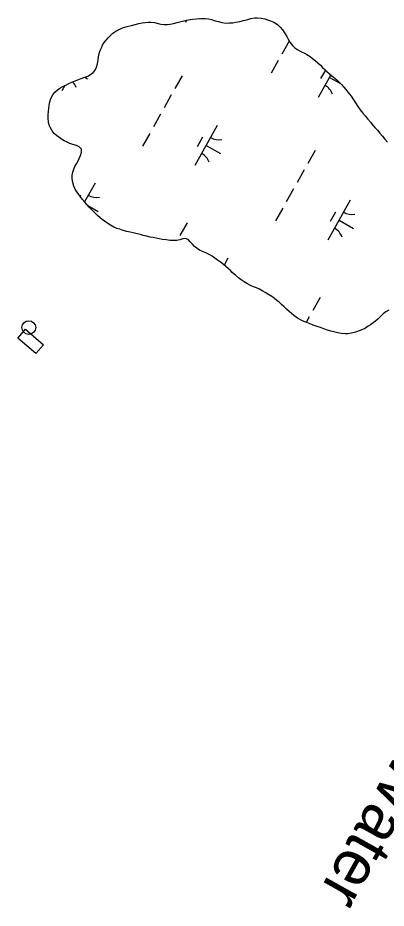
# Model space of a CAD drawing. Extents: x 3913936 to 3933962, y 195330 to 217741.
# Drawn here: x 3925726 to 3926128, y 201076 to 202046 of the extents above; entities that cross this region are included whole.
import ezdxf

# ---------------------------------------------------------------- set-up
doc = ezdxf.new("R2010")
doc.units = 0
for name, color, linetype in [('V-CHAN-DOCK', 7, 'Continuous'), ('V-DOMW-TANK', 7, 'Continuous'), ('V-RIVR-IDEN', 7, 'Continuous'), ('V-TOPO-SHOR', 7, 'Continuous'), ('V-WETL-SWMP', 7, 'Continuous')]:
    doc.layers.add(name, color=color, linetype=linetype)

msp = doc.modelspace()

# ---------------------------------------------------------------- linework, layer by layer
at = {"layer": 'V-CHAN-DOCK'}
msp.add_lwpolyline([(3925734.55, 201706.79), (3925754.39, 201689.78), (3925746.09, 201680.1), (3925726.25, 201697.1)], close=True, dxfattribs=at)
at = {"layer": 'V-DOMW-TANK'}
msp.add_circle((3925738.26, 201708.4), 7.5, dxfattribs=at)
at = {"layer": 'V-TOPO-SHOR'}
for points in [[(3925833.33, 202031.36), (3925837.45, 202033.64), (3925840.54, 202034.99), (3925844.04, 202036.13), (3925847.03, 202036.76), (3925850.43, 202037.7), (3925854.24, 202038.74), (3925858.26, 202039.68), (3925861.77, 202040.41), (3925865.06, 202040.93), (3925868.47, 202041.26), (3925871.77, 202041.26), (3925875.38, 202040.76), (3925879.3, 202039.84), (3925882.29, 202039.23), (3925885.59, 202038.72), (3925889.41, 202038.63), (3925892.6, 202039.26), (3925896.11, 202039.99), (3925900.02, 202040.93), (3925904.35, 202042.08), (3925908.68, 202043.12), (3925912.59, 202043.85), (3925916.72, 202044.38), (3925921.25, 202044.91), (3925925.9, 202045.13), (3925930.43, 202045.14), (3925934.25, 202044.84), (3925937.34, 202044.13), (3925941.68, 202042.9), (3925945.19, 202041.98), (3925948.9, 202041.07), (3925953.44, 202040.36), (3925956.85, 202040.47), (3925960.66, 202040.68), (3925964.06, 202041.21), (3925968.29, 202042.05), (3925972.31, 202043.19), (3925977.05, 202044.24), (3925980.45, 202045.18), (3925984.26, 202046.01), (3925987.46, 202046.02), (3925991.58, 202045.62), (3925995.61, 202044.81), (3925998.5, 202043.88), (3926001.7, 202042.86), (3926005.62, 202041.12), (3926009.34, 202038.66), (3926012.54, 202035.78), (3926014.92, 202032.9), (3926017.31, 202029.5), (3926019.69, 202025.69), (3926021.14, 202022.81), (3926023.01, 202019.41), (3926025.7, 202016.02), (3926028.49, 202013.24), (3926031.69, 202011.08), (3926035.82, 202009.03), (3926038.82, 202007.6), (3926041.5, 202006.16), (3926045.12, 202003.69), (3926047.6, 202001.85), (3926050.59, 201999.48), (3926053.59, 201996.81), (3926056.28, 201994.34), (3926058.56, 201991.98), (3926061.14, 201989.61), (3926063.42, 201987.56), (3926065.79, 201985.4), (3926068.69, 201982.93), (3926071.89, 201980.36), (3926074.58, 201978), (3926076.96, 201975.63), (3926079.34, 201973.27), (3926081.82, 201970.59), (3926083.99, 201968.02), (3926086.37, 201965.03), (3926089.79, 201960.51), (3926092.48, 201956.7), (3926094.55, 201953.51), (3926097.24, 201949.39), (3926099.83, 201945.58), (3926102.73, 201941.98), (3926105.32, 201938.79), (3926108.11, 201935.6), (3926111.32, 201931.9), (3926113.18, 201929.53), (3926115.66, 201926.65), (3926118.56, 201923.57), (3926121.25, 201920.17), (3926124.04, 201916.88), (3926126.73, 201913.79), (3926129.42, 201910.5)], [(3925902.85, 201804.17), (3925899.76, 201803.44), (3925895.53, 201803.22), (3925892.33, 201803.21), (3925887.9, 201803.92), (3925883.77, 201804.63), (3925880.26, 201805.24), (3925877.06, 201805.95), (3925873.86, 201806.46), (3925870.56, 201807.17), (3925866.74, 201808.09), (3925863.13, 201808.9), (3925860.04, 201809.82), (3925856.32, 201810.64), (3925852.19, 201811.55), (3925848.69, 201812.27), (3925845.18, 201813.29), (3925841.25, 201814.41), (3925837.64, 201815.53), (3925834.44, 201816.56), (3925831.04, 201817.99), (3925827.42, 201819.94), (3925824.32, 201821.99), (3925820.81, 201824.36), (3925818.43, 201826.21), (3925815.95, 201828.16), (3925813.26, 201830.52), (3925809.85, 201833.81), (3925806.54, 201837.1), (3925804.06, 201839.78), (3925801.58, 201842.66), (3925799.2, 201845.23), (3925796.51, 201848.42), (3925794.54, 201850.89), (3925792.78, 201853.36), (3925790.92, 201855.93), (3925788.85, 201859.33), (3925787.29, 201862.63), (3925786.15, 201866.44), (3925785.41, 201870.46), (3925785.5, 201874.58), (3925786.22, 201877.99), (3925787.24, 201881.08), (3925788.47, 201884.08), (3925790.11, 201886.87), (3925791.65, 201889.55), (3925793.29, 201892.86), (3925794.73, 201896.16), (3925795.64, 201899.57), (3925795.84, 201902.76), (3925793.25, 201905.54), (3925790.16, 201906.98), (3925786.34, 201907.99), (3925783.04, 201909.22), (3925780.25, 201910.35), (3925776.95, 201911.99), (3925773.95, 201913.63), (3925770.85, 201915.79), (3925768.47, 201917.64), (3925766.09, 201919.9), (3925763.71, 201922.89), (3925761.85, 201926.18), (3925760.6, 201929.07), (3925759.67, 201932.46), (3925759.45, 201936.8), (3925759.54, 201940.3), (3925759.73, 201943.81), (3925760.04, 201947.32), (3925760.65, 201950.93), (3925761.36, 201954.44), (3925762.17, 201958.05), (3925764.33, 201962.08), (3925766.69, 201965.07), (3925769.16, 201967.35), (3925772.04, 201969.31), (3925774.72, 201970.97), (3925778.53, 201972.63), (3925781.82, 201974.29), (3925785.33, 201975.74), (3925788.73, 201977.3), (3925791.81, 201978.55), (3925795.32, 201979.79), (3925798.41, 201980.83), (3925802.53, 201982.49), (3925805.62, 201984.26), (3925808.29, 201986.33), (3925810.55, 201988.91), (3925812.09, 201992.21), (3925813.11, 201996.04), (3925813.93, 202000.27), (3925814.43, 202003.57), (3925815.14, 202007.18), (3925816.27, 202010.48), (3925817.5, 202013.37), (3925818.62, 202016.26), (3925820.37, 202019.05), (3925822.73, 202021.74), (3925825.2, 202024.74), (3925827.46, 202026.91), (3925830.04, 202029.19), (3925833.33, 202031.36)], [(3926130.76, 201727.56), (3926127.57, 201725.59), (3926124.69, 201723.42), (3926121.7, 201720.63), (3926119.13, 201718.04), (3926116.36, 201715.35), (3926113.68, 201713.49), (3926111.11, 201711.52), (3926108.53, 201709.97), (3926105.34, 201708), (3926101.43, 201705.93), (3926098.54, 201704.79), (3926094.53, 201703.43), (3926090.2, 201702.29), (3926086.28, 201701.76), (3926083.19, 201701.75), (3926079.06, 201702.05), (3926075.24, 201702.66), (3926071.01, 201703.68), (3926067.61, 201704.6), (3926063.99, 201705.72), (3926059.87, 201707.05), (3926056.25, 201708.48), (3926052.64, 201709.61), (3926048.51, 201711.25), (3926045.11, 201712.48), (3926041.39, 201713.91), (3926038.19, 201715.24), (3926035.4, 201716.68), (3926031.17, 201718.83), (3926027.24, 201721.6), (3926024.76, 201723.66), (3926022.17, 201725.92), (3926019.28, 201728.59), (3926016.28, 201731.47), (3926013.9, 201733.73), (3926011.32, 201735.99), (3926008.73, 201738.05), (3926006.25, 201740), (3926003.26, 201742.26), (3925999.12, 201744.93), (3925996.13, 201746.78), (3925993.34, 201748.32), (3925989.83, 201750.17), (3925986.42, 201751.7), (3925983.22, 201753.04), (3925979.92, 201754.37), (3925976.72, 201756.01), (3925973, 201758.27), (3925970, 201760.32), (3925966.9, 201762.68), (3925963.7, 201765.46), (3925960.59, 201768.23), (3925958.32, 201770.5), (3925955.63, 201772.86), (3925953.05, 201775.02), (3925950.67, 201777.08), (3925947.16, 201779.85), (3925944.16, 201782.01), (3925941.16, 201784.16), (3925938.37, 201786.12), (3925935.58, 201787.76), (3925931.97, 201789.61), (3925927.63, 201791.45), (3925924.54, 201792.88), (3925921.64, 201794.83), (3925918.96, 201796.79), (3925916.68, 201799.26), (3925914.4, 201802.03), (3925912.23, 201804.3), (3925909.24, 201805.42), (3925906.25, 201805), (3925902.85, 201804.17)]]:
    msp.add_lwpolyline(points, dxfattribs=at)
at = {"layer": 'V-WETL-SWMP'}
for p, q in [((3925910.43, 202043.45), (3925908.98, 202040.87)), ((3926022.14, 202020.51), (3926014.3, 202006.56)), ((3926010.38, 201999.59), (3926002.54, 201985.64)), ((3925905.47, 201982.85), (3925897.63, 201968.9)), ((3926067.7, 201983.77), (3926053.98, 201959.36)), ((3926061.8, 201989.02), (3926056.56, 201979.71)), ((3925777.54, 201972.2), (3925774.38, 201966.58)), ((3925799.36, 201981.22), (3925802.32, 201979.55)), ((3926066.23, 201981.15), (3926078.13, 201974.47)), ((3925893.71, 201961.93), (3925885.87, 201947.98)), ((3925881.95, 201941.01), (3925874.11, 201927.06)), ((3925943.88, 201928.66), (3925919.38, 201885.07)), ((3925870.19, 201920.09), (3925862.35, 201906.14)), ((3925927.84, 201915.88), (3925921.96, 201905.42)), ((3925931.63, 201906.86), (3925947.32, 201898.04)), ((3926050.47, 201901.34), (3926042.63, 201887.4)), ((3926038.71, 201880.42), (3926030.87, 201866.47)), ((3925810.51, 201865.7), (3925799.08, 201845.37)), ((3926026.95, 201859.5), (3926019.11, 201845.55)), ((3925794.47, 201852.92), (3925793.87, 201851.84)), ((3926088.88, 201847.15), (3926064.37, 201803.56)), ((3925802.61, 201841.46), (3925813.95, 201835.08)), ((3926015.19, 201838.58), (3926007.35, 201824.63)), ((3926072.84, 201834.37), (3926066.96, 201823.91)), ((3925910.93, 201822.67), (3925903.09, 201808.73)), ((3926076.62, 201825.36), (3926092.32, 201816.54)), ((3925955.51, 201784.19), (3925951.23, 201776.59)), ((3926055.93, 201741.16), (3926048.09, 201727.22)), ((3926044.17, 201720.24), (3926040.76, 201714.17))]:
    msp.add_line(p, q, dxfattribs=at)
for points in [[(3925833.33, 202031.36), (3925837.45, 202033.64), (3925840.54, 202034.99), (3925844.04, 202036.13), (3925847.03, 202036.76), (3925850.43, 202037.7), (3925854.24, 202038.74), (3925858.26, 202039.68), (3925861.77, 202040.41), (3925865.06, 202040.93), (3925868.47, 202041.25), (3925871.77, 202041.26), (3925875.38, 202040.76), (3925879.3, 202039.84), (3925882.29, 202039.23), (3925885.59, 202038.72), (3925889.41, 202038.63), (3925892.6, 202039.26), (3925896.11, 202039.99), (3925900.02, 202040.93), (3925904.35, 202042.08), (3925908.68, 202043.12), (3925912.6, 202043.85), (3925916.72, 202044.38), (3925921.25, 202044.91), (3925925.9, 202045.13), (3925930.43, 202045.14), (3925934.25, 202044.84), (3925937.34, 202044.13), (3925941.68, 202042.9), (3925945.19, 202041.98), (3925948.9, 202041.07), (3925953.44, 202040.36), (3925956.85, 202040.47), (3925960.66, 202040.69), (3925964.06, 202041.21), (3925968.29, 202042.05), (3925972.31, 202043.19), (3925977.05, 202044.24), (3925980.45, 202045.18), (3925984.26, 202046.01), (3925987.46, 202046.02), (3925991.58, 202045.62), (3925995.61, 202044.8), (3925998.5, 202043.89), (3926001.7, 202042.86), (3926005.62, 202041.12), (3926009.34, 202038.66), (3926012.54, 202035.78), (3926014.92, 202032.9), (3926017.31, 202029.5), (3926019.69, 202025.69), (3926021.14, 202022.81), (3926023, 202019.41), (3926025.7, 202016.02), (3926028.49, 202013.24), (3926031.69, 202011.08), (3926035.82, 202009.03), (3926038.82, 202007.6), (3926041.5, 202006.16), (3926045.12, 202003.69), (3926047.6, 202001.85), (3926050.6, 201999.48), (3926053.59, 201996.81), (3926056.28, 201994.34), (3926058.56, 201991.98), (3926061.14, 201989.61), (3926063.42, 201987.55), (3926065.79, 201985.4), (3926068.69, 201982.93), (3926071.89, 201980.36), (3926074.58, 201977.99), (3926076.96, 201975.63), (3926079.34, 201973.27), (3926081.82, 201970.59), (3926083.99, 201968.02), (3926086.37, 201965.04), (3926089.79, 201960.51), (3926092.48, 201956.7), (3926094.55, 201953.51), (3926097.24, 201949.39), (3926099.83, 201945.58), (3926102.73, 201941.98), (3926105.32, 201938.79), (3926108.11, 201935.6), (3926111.32, 201931.9), (3926113.18, 201929.53), (3926115.66, 201926.65), (3926118.56, 201923.57), (3926121.25, 201920.17), (3926124.04, 201916.88), (3926126.73, 201913.79), (3926129.42, 201910.5)], [(3925902.85, 201804.17), (3925899.76, 201803.44), (3925895.53, 201803.22), (3925892.33, 201803.21), (3925887.9, 201803.92), (3925883.77, 201804.63), (3925880.26, 201805.24), (3925877.06, 201805.95), (3925873.86, 201806.46), (3925870.56, 201807.17), (3925866.74, 201808.09), (3925863.13, 201808.9), (3925860.04, 201809.82), (3925856.32, 201810.64), (3925852.19, 201811.55), (3925848.69, 201812.27), (3925845.18, 201813.29), (3925841.25, 201814.41), (3925837.64, 201815.54), (3925834.44, 201816.56), (3925831.04, 201817.99), (3925827.42, 201819.94), (3925824.32, 201821.99), (3925820.81, 201824.36), (3925818.43, 201826.21), (3925815.95, 201828.16), (3925813.26, 201830.52), (3925809.85, 201833.81), (3925806.54, 201837.1), (3925804.06, 201839.78), (3925801.58, 201842.66), (3925799.2, 201845.23), (3925796.51, 201848.42), (3925794.54, 201850.89), (3925792.78, 201853.36), (3925790.92, 201855.93), (3925788.85, 201859.33), (3925787.29, 201862.62), (3925786.15, 201866.44), (3925785.41, 201870.46), (3925785.5, 201874.58), (3925786.22, 201877.99), (3925787.24, 201881.08), (3925788.47, 201884.08), (3925790.11, 201886.87), (3925791.65, 201889.55), (3925793.29, 201892.86), (3925794.73, 201896.16), (3925795.64, 201899.57), (3925795.84, 201902.76), (3925793.25, 201905.54), (3925790.16, 201906.98), (3925786.34, 201908), (3925783.04, 201909.22), (3925780.25, 201910.35), (3925776.94, 201911.99), (3925773.95, 201913.63), (3925770.85, 201915.79), (3925768.47, 201917.64), (3925766.09, 201919.9), (3925763.71, 201922.89), (3925761.85, 201926.18), (3925760.6, 201929.07), (3925759.67, 201932.46), (3925759.45, 201936.8), (3925759.54, 201940.3), (3925759.74, 201943.81), (3925760.04, 201947.32), (3925760.65, 201950.93), (3925761.36, 201954.43), (3925762.17, 201958.05), (3925764.33, 201962.07), (3925766.69, 201965.07), (3925769.16, 201967.35), (3925772.04, 201969.32), (3925774.72, 201970.97), (3925778.53, 201972.63), (3925781.82, 201974.29), (3925785.33, 201975.74), (3925788.72, 201977.3), (3925791.81, 201978.55), (3925795.32, 201979.8), (3925798.41, 201980.83), (3925802.53, 201982.5), (3925805.62, 201984.26), (3925808.29, 201986.33), (3925810.55, 201988.91), (3925812.09, 201992.22), (3925813.11, 201996.04), (3925813.93, 202000.27), (3925814.43, 202003.57), (3925815.14, 202007.18), (3925816.27, 202010.48), (3925817.5, 202013.37), (3925818.62, 202016.26), (3925820.37, 202019.05), (3925822.73, 202021.74), (3925825.2, 202024.74), (3925827.46, 202026.91), (3925830.04, 202029.18), (3925833.33, 202031.36)], [(3926130.76, 201727.56), (3926127.57, 201725.6), (3926124.69, 201723.42), (3926121.7, 201720.63), (3926119.13, 201718.04), (3926116.35, 201715.35), (3926113.68, 201713.49), (3926111.11, 201711.52), (3926108.53, 201709.97), (3926105.34, 201708), (3926101.43, 201705.93), (3926098.54, 201704.79), (3926094.53, 201703.43), (3926090.2, 201702.29), (3926086.28, 201701.76), (3926083.19, 201701.75), (3926079.06, 201702.05), (3926075.24, 201702.66), (3926071.01, 201703.68), (3926067.61, 201704.6), (3926064, 201705.72), (3926059.87, 201707.05), (3926056.25, 201708.48), (3926052.64, 201709.61), (3926048.51, 201711.25), (3926045.1, 201712.47), (3926041.39, 201713.91), (3926038.19, 201715.24), (3926035.4, 201716.68), (3926031.17, 201718.83), (3926027.24, 201721.6), (3926024.76, 201723.66), (3926022.17, 201725.92), (3926019.28, 201728.59), (3926016.28, 201731.47), (3926013.9, 201733.73), (3926011.32, 201735.99), (3926008.73, 201738.05), (3926006.25, 201740), (3926003.26, 201742.26), (3925999.12, 201744.93), (3925996.13, 201746.78), (3925993.34, 201748.32), (3925989.83, 201750.17), (3925986.42, 201751.7), (3925983.22, 201753.04), (3925979.92, 201754.37), (3925976.72, 201756.01), (3925973, 201758.27), (3925970, 201760.32), (3925966.9, 201762.68), (3925963.7, 201765.46), (3925960.59, 201768.23), (3925958.32, 201770.5), (3925955.63, 201772.86), (3925953.05, 201775.02), (3925950.67, 201777.08), (3925947.16, 201779.85), (3925944.16, 201782.01), (3925941.16, 201784.16), (3925938.37, 201786.12), (3925935.58, 201787.76), (3925931.97, 201789.6), (3925927.63, 201791.45), (3925924.54, 201792.88), (3925921.64, 201794.83), (3925918.96, 201796.79), (3925916.68, 201799.26), (3925914.4, 201802.03), (3925912.23, 201804.3), (3925909.24, 201805.42), (3925906.25, 201805), (3925902.85, 201804.17)]]:
    msp.add_lwpolyline(points, dxfattribs=at)
for centre, start, end in [((3925907.9, 202038.47), 19.88608, 21.92157), ((3925773.3, 201964.18), 19.88608, 42.82037), ((3926052.9, 201956.96), 19.88608, 61.42973), ((3925945.37, 201930.83), 239.88608, 281.42974), ((3925918.3, 201882.67), 19.88608, 61.42973), ((3925812, 201867.87), 239.88608, 281.42974), ((3926090.37, 201849.32), 239.88608, 281.42974), ((3926063.3, 201801.16), 19.88608, 61.42973), ((3925957, 201786.36), 279.3324, 281.42974)]:
    msp.add_arc(centre, 17.62, start, end, dxfattribs=at)

# ---------------------------------------------------------------- texts
at = {"layer": 'V-RIVR-IDEN'}
msp.add_text('Water', height=50, rotation=240.67305, dxfattribs=at).set_placement((3926141.49, 201249.27))

doc.saveas('drawing.dxf')
